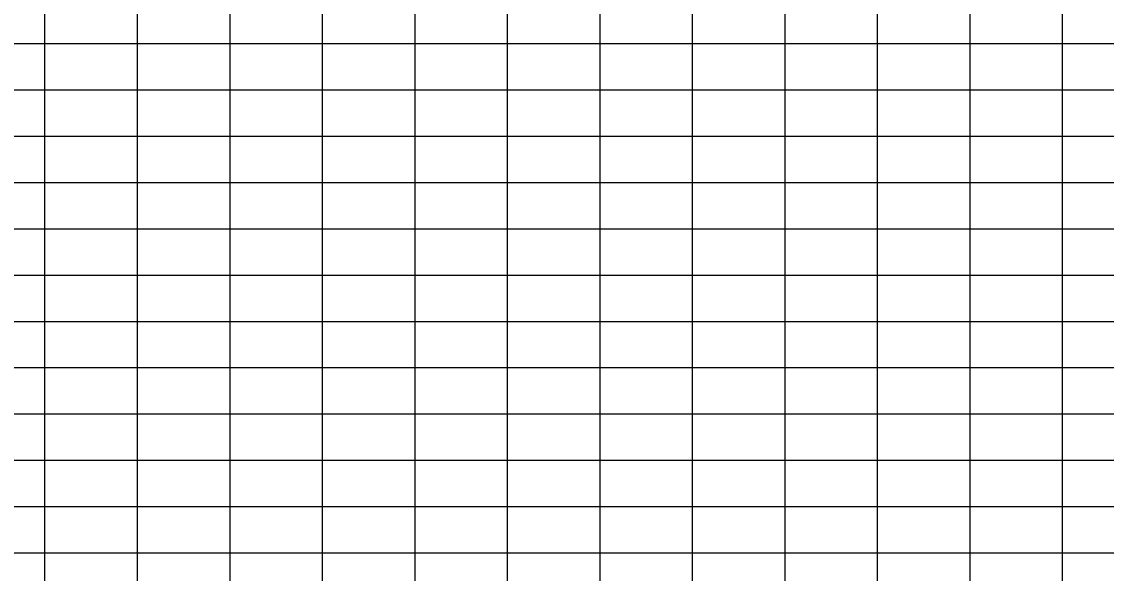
# Model space of a CAD drawing. Extents: x 2345490 to 2445302, y 465165 to 573888.
# Drawn here: x 2386996 to 2388169, y 564854 to 565450 of the extents above; entities that cross this region are included whole.
import ezdxf

# ---------------------------------------------------------------- set-up
doc = ezdxf.new("R2010")
doc.units = 0
doc.layers.add('Old_Level_57', color=7, linetype='Continuous')

msp = doc.modelspace()

# ---------------------------------------------------------------- linework, layer by layer
at = {"layer": 'Old_Level_57'}
for p, q in [((2387021.54225, 564276.534), (2387021.54225, 566615.2835)), ((2387121.54225, 564276.534), (2387121.54225, 566615.2835)), ((2387221.54225, 564276.534), (2387221.54225, 566615.2835)), ((2387321.5425, 564276.534), (2387321.5425, 566615.2835)), ((2387421.5425, 564276.534), (2387421.5425, 566615.2835)), ((2387521.54225, 564276.534), (2387521.54225, 566615.2835)), ((2387621.54225, 564276.534), (2387621.54225, 566615.2835)), ((2387721.54225, 564276.534), (2387721.54225, 566615.2835)), ((2387821.54225, 564276.534), (2387821.54225, 566615.2835)), ((2387921.5425, 564276.534), (2387921.5425, 566615.2835)), ((2388021.54225, 564276.534), (2388021.54225, 566615.2835)), ((2388121.54225, 564276.534), (2388121.54225, 566615.2835)), ((2381271.5425, 565426.534), (2410861.12275, 565426.534)), ((2381271.5425, 565376.534), (2410861.12275, 565376.534)), ((2381271.5425, 565326.534), (2410861.12275, 565326.534)), ((2381271.5425, 565276.534), (2410861.12275, 565276.534)), ((2381271.5425, 565226.534), (2410861.12275, 565226.534)), ((2381271.5425, 565176.534), (2410861.12275, 565176.534)), ((2381271.5425, 565126.534), (2410861.12275, 565126.534)), ((2381271.5425, 565076.534), (2410861.12275, 565076.534)), ((2381271.5425, 565026.534), (2410861.12275, 565026.534)), ((2381271.5425, 564976.534), (2410861.12275, 564976.534)), ((2381271.5425, 564926.534), (2410861.12275, 564926.534)), ((2381271.5425, 564876.534), (2410861.12275, 564876.534))]:
    msp.add_line(p, q, dxfattribs=at)

doc.saveas('drawing.dxf')
